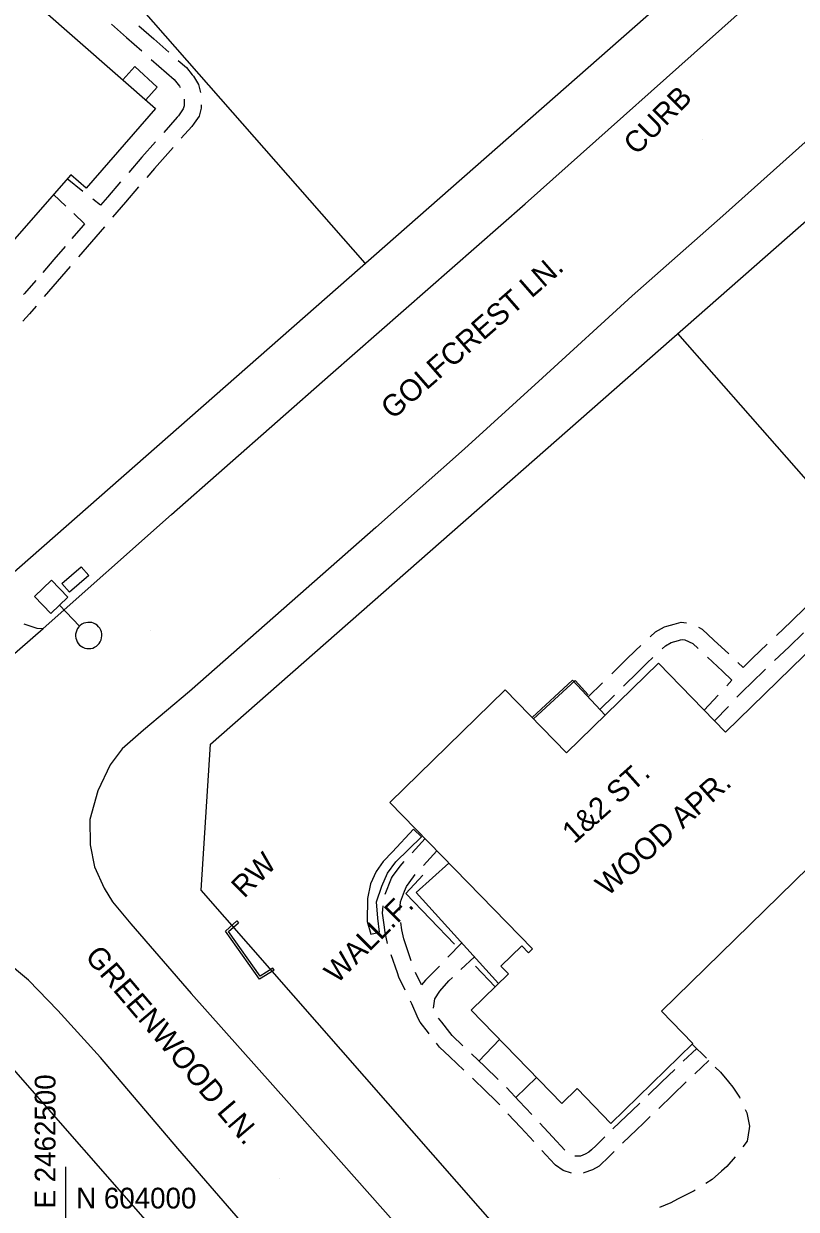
# Model space of a CAD drawing. Extents: x 2443269 to 2494951, y 591171 to 622130.
# Drawn here: x 2462491.9 to 2462641, y 604001.8 to 604230.6 of the extents above; entities that cross this region are included whole.
import ezdxf

# ---------------------------------------------------------------- set-up
doc = ezdxf.new("R2010")
doc.units = 0
for name, color, linetype in [('SURVEY - CONTROL - Grid', 7, 'Continuous'), ('SURVEY - CONTROL - Grid Text', 7, 'Continuous'), ('SURVEY - NON-TRANSPORTATION - Buildings', 7, 'Continuous'), ('SURVEY - NON-TRANSPORTATION - Buildings Text', 7, 'Continuous'), ('SURVEY - NON-TRANSPORTATION - Features', 7, 'Continuous'), ('SURVEY - NON-TRANSPORTATION - Features Text', 7, 'Continuous'), ('SURVEY - PROPERTY - Property Lines', 7, 'Continuous'), ('SURVEY - PROPERTY - ROW Lines', 7, 'Continuous'), ('SURVEY - TRANSPORTATION - Features', 7, 'Continuous'), ('SURVEY - TRANSPORTATION - Features Text', 7, 'Continuous'), ('SURVEY - TRANSPORTATION - Roads', 7, 'Continuous'), ('SURVEY - TRANSPORTATION - Roads Text', 7, 'Continuous'), ('SURVEY - UTILITIES - Cable (Underground) with Text', 7, 'Continuous'), ('SURVEY - UTILITIES - Poles and Miscellaneous with Text', 7, 'Continuous')]:
    doc.layers.add(name, color=color, linetype=linetype)

# ---------------------------------------------------------------- blocks, each defined once
blk = doc.blocks.new('xlp')
at = {"layer": 'SURVEY - UTILITIES - Cable (Underground) with Text'}
for p, q in [((9.374, 2.317), (9.033, 2.131)), ((9.74, 2.449), (9.374, 2.317)), ((9.374, 2.317), (9.374, 2.317)), ((10.122, 2.523), (9.74, 2.449)), ((9.74, 2.449), (9.74, 2.449)), ((10.511, 2.538), (10.122, 2.523)), ((10.122, 2.523), (10.122, 2.523)), ((10.897, 2.493), (10.511, 2.538)), ((10.511, 2.538), (10.511, 2.538)), ((11.272, 2.39), (10.897, 2.493)), ((10.897, 2.493), (10.897, 2.493)), ((11.627, 2.231), (11.272, 2.39)), ((11.272, 2.39), (11.272, 2.39)), ((-2.285, -2.285), (-2.285, 2.285)), ((-2.285, 2.285), (-2.285, 2.285)), ((-2.285, 2.285), (2.285, 2.285)), ((2.285, 2.285), (2.285, -2.285)), ((2.285, 0), (7.873, 0)), ((7.94, 0.578), (7.881, 0.194)), ((7.881, 0.194), (7.881, 0.194)), ((7.881, 0.194), (7.881, -0.194)), ((8.058, 0.949), (7.94, 0.578)), ((7.94, 0.578), (7.94, 0.578)), ((8.23, 1.297), (8.058, 0.949)), ((8.058, 0.949), (8.058, 0.949)), ((8.454, 1.616), (8.23, 1.297)), ((8.23, 1.297), (8.23, 1.297)), ((8.724, 1.896), (8.454, 1.616)), ((8.454, 1.616), (8.454, 1.616)), ((9.033, 2.131), (8.724, 1.896)), ((8.724, 1.896), (8.724, 1.896)), ((9.033, 2.131), (9.033, 2.131)), ((11.953, 2.02), (11.627, 2.231)), ((11.627, 2.231), (11.627, 2.231)), ((12.244, 1.761), (11.953, 2.02)), ((11.953, 2.02), (11.953, 2.02)), ((12.491, 1.461), (12.244, 1.761)), ((12.244, 1.761), (12.244, 1.761)), ((12.69, 1.127), (12.491, 1.461)), ((12.491, 1.461), (12.491, 1.461)), ((12.835, 0.766), (12.69, 1.127)), ((12.69, 1.127), (12.69, 1.127)), ((12.924, 0.387), (12.835, 0.766)), ((12.835, 0.766), (12.835, 0.766)), ((12.953, 0), (12.924, 0.387)), ((12.924, 0.387), (12.924, 0.387)), ((12.924, -0.387), (12.953, 0)), ((2.285, -2.285), (-2.285, -2.285)), ((-2.285, -2.285), (-2.285, -2.285)), ((2.285, -2.285), (2.285, -2.285)), ((7.881, -0.194), (7.881, -0.194)), ((7.881, -0.194), (7.94, -0.578)), ((7.94, -0.578), (7.94, -0.578)), ((7.94, -0.578), (8.058, -0.949)), ((8.058, -0.949), (8.058, -0.949)), ((8.058, -0.949), (8.23, -1.297)), ((8.23, -1.297), (8.23, -1.297)), ((8.23, -1.297), (8.454, -1.616)), ((8.454, -1.616), (8.454, -1.616)), ((8.454, -1.616), (8.724, -1.896)), ((8.724, -1.896), (8.724, -1.896)), ((8.724, -1.896), (9.033, -2.131)), ((9.033, -2.131), (9.033, -2.131)), ((9.033, -2.131), (9.374, -2.317)), ((11.272, -2.39), (11.627, -2.231)), ((11.627, -2.231), (11.953, -2.02)), ((11.627, -2.231), (11.627, -2.231)), ((11.953, -2.02), (12.244, -1.761)), ((11.953, -2.02), (11.953, -2.02)), ((12.244, -1.761), (12.491, -1.461)), ((12.244, -1.761), (12.244, -1.761)), ((12.491, -1.461), (12.69, -1.127)), ((12.491, -1.461), (12.491, -1.461)), ((12.69, -1.127), (12.835, -0.766)), ((12.69, -1.127), (12.69, -1.127)), ((12.835, -0.766), (12.924, -0.387)), ((12.835, -0.766), (12.835, -0.766)), ((12.924, -0.387), (12.924, -0.387)), ((9.374, -2.317), (9.374, -2.317)), ((9.374, -2.317), (9.74, -2.449)), ((9.74, -2.449), (9.74, -2.449)), ((9.74, -2.449), (10.122, -2.523)), ((10.122, -2.523), (10.122, -2.523)), ((10.122, -2.523), (10.511, -2.538)), ((10.511, -2.538), (10.897, -2.493)), ((10.511, -2.538), (10.511, -2.538)), ((10.897, -2.493), (11.272, -2.39)), ((10.897, -2.493), (10.897, -2.493)), ((11.272, -2.39), (11.272, -2.39))]:
    blk.add_line(p, q, dxfattribs=at)

msp = doc.modelspace()

# ---------------------------------------------------------------- linework, layer by layer
at = {"layer": 'SURVEY - CONTROL - Grid'}
msp.add_line((2462500, 603990), (2462500, 604010), dxfattribs=at)
at = {"layer": 'SURVEY - NON-TRANSPORTATION - Buildings'}
for points in [[(2462442.414, 604189.35), (2462453.178, 604201.646), (2462450.334, 604204.137), (2462473.89, 604231.053), (2462476.61, 604228.671), (2462487.141, 604240.701), (2462517.338, 604214.271), (2462503.897, 604198.913), (2462500.954, 604201.489), (2462482.844, 604180.797), (2462485.914, 604178.11), (2462472.617, 604162.916)], [(2462562.522, 604080.367), (2462584.812, 604102.099), (2462596.665, 604089.944), (2462614.385, 604107.221), (2462627.371, 604093.904), (2462647.568, 604113.595), (2462676.81, 604083.605), (2462654.667, 604062.014), (2462646.282, 604070.613), (2462614.969, 604040.082), (2462621.055, 604033.842), (2462605.242, 604018.425), (2462598.696, 604025.138), (2462595.757, 604022.27), (2462578.24, 604040.233), (2462585.445, 604047.257), (2462583.995, 604048.746), (2462588.014, 604052.667), (2462589.313, 604051.335), (2462590.091, 604052.093)]]:
    msp.add_lwpolyline(points, close=True, dxfattribs=at)
at = {"layer": 'SURVEY - NON-TRANSPORTATION - Features'}
for p, q in [((2462579.103, 604048.763), (2462582.912, 604044.79)), ((2462579.746, 604030.446), (2462583.719, 604034.613)), ((2462590.878, 604027.27), (2462586.875, 604023.438))]:
    msp.add_line(p, q, dxfattribs=at)
for points in [[(2462515.412, 604215.957), (2462517.637, 604218.408), (2462513.296, 604222.345), (2462511.003, 604219.816)], [(2462604.1, 604097.191), (2462597.83, 604103.96), (2462590.038, 604096.742)], [(2462600.842, 604101.086), (2462598.319, 604103.851), (2462590.278, 604096.496)], [(2462583.545, 604045.403), (2462567.656, 604062.943), (2462573.949, 604068.645)], [(2462568.893, 604066.302), (2462565.662, 604062.775), (2462575.042, 604053.005)], [(2462540.229, 604047.998), (2462537.361, 604046.224), (2462530.816, 604055.505), (2462533.021, 604057.477), (2462533.326, 604057.136)], [(2462540.229, 604047.998), (2462539.989, 604048.389), (2462537.486, 604046.84), (2462531.426, 604055.436), (2462533.326, 604057.136)]]:
    msp.add_lwpolyline(points, dxfattribs=at)
for points in [[(2462499.208, 604122.624), (2462502.932, 604125.843), (2462504.425, 604124.117), (2462500.701, 604120.899)], [(2462560.544, 604055.341), (2462560.206, 604057.989), (2462559.966, 604061.187), (2462561.003, 604064.186), (2462562.128, 604066.729), (2462563.703, 604068.901), (2462568.68, 604073.684), (2462567.145, 604075.16), (2462563.083, 604070.823), (2462561.239, 604068.927), (2462559.94, 604067.027), (2462558.821, 604064.665), (2462558.24, 604061.844), (2462558.194, 604057.372), (2462558.897, 604054.901)]]:
    msp.add_lwpolyline(points, close=True, dxfattribs=at)
at = {"layer": 'SURVEY - PROPERTY - Property Lines'}
for p, q in [((2462557.794, 604184.414), (2462445.918, 604311.767)), ((2462618.079, 604170.82), (2462862.108, 603893.033))]:
    msp.add_line(p, q, dxfattribs=at)
at = {"layer": 'SURVEY - PROPERTY - ROW Lines'}
for p, q in [((2462271.547, 603932.954), (2462848.45, 604439.747)), ((2462527.925, 604091.622), (2462695.05, 604238.436)), ((2462526.099, 604063.398), (2462527.924, 604091.619)), ((2462611.955, 603965.664), (2462526.099, 604063.398)), ((2462574.391, 603932.665), (2462488.535, 604030.399))]:
    msp.add_line(p, q, dxfattribs=at)
at = {"layer": 'SURVEY - TRANSPORTATION - Features'}
for p, q in [((2462508.812, 604230.523), (2462511.738, 604227.94)), ((2462514.108, 604230.224), (2462516.995, 604227.676)), ((2462511.738, 604227.94), (2462514.664, 604225.356)), ((2462516.995, 604227.676), (2462519.881, 604225.128)), ((2462516.493, 604223.742), (2462519.419, 604221.158)), ((2462521.685, 604223.535), (2462523.267, 604222.139)), ((2462523.267, 604222.139), (2462524.365, 604220.788)), ((2462519.419, 604221.158), (2462520.891, 604219.858)), ((2462520.891, 604219.858), (2462521.948, 604218.562)), ((2462524.365, 604220.788), (2462524.615, 604220.482)), ((2462524.615, 604220.482), (2462525.603, 604218.92)), ((2462521.948, 604218.562), (2462522.09, 604218.337)), ((2462525.603, 604218.92), (2462525.976, 604217.357)), ((2462522.84, 604216.063), (2462522.824, 604214.773)), ((2462522.679, 604214.186), (2462521.748, 604212.85)), ((2462522.824, 604214.773), (2462522.679, 604214.186)), ((2462526.101, 604214.353), (2462525.717, 604212.808)), ((2462526.108, 604214.968), (2462526.101, 604214.353)), ((2462521.495, 604212.566), (2462518.906, 604209.645)), ((2462521.748, 604212.85), (2462521.495, 604212.566)), ((2462524.33, 604210.816), (2462522.295, 604208.522)), ((2462524.778, 604211.46), (2462524.33, 604210.816)), ((2462525.717, 604212.808), (2462524.778, 604211.46)), ((2462517.288, 604207.82), (2462514.699, 604204.899)), ((2462520.699, 604206.721), (2462518.144, 604203.84)), ((2462514.648, 604204.842), (2462512.152, 604201.941)), ((2462514.699, 604204.899), (2462514.648, 604204.842)), ((2462518.144, 604203.84), (2462517.118, 604202.683)), ((2462517.118, 604202.683), (2462515.615, 604200.937)), ((2462503.299, 604198.249), (2462500.229, 604200.659)), ((2462500.229, 604200.659), (2462500.229, 604200.659)), ((2462510.56, 604200.092), (2462508.014, 604197.134)), ((2462497.594, 604197.65), (2462500.008, 604195.398)), ((2462508.014, 604197.134), (2462506.685, 604195.59)), ((2462514.045, 604199.113), (2462511.533, 604196.195)), ((2462506.685, 604195.59), (2462505.218, 604196.742)), ((2462511.533, 604196.195), (2462509.021, 604193.277)), ((2462501.517, 604193.99), (2462503.618, 604192.03)), ((2462503.338, 604191.705), (2462501.184, 604189.202)), ((2462503.618, 604192.03), (2462503.338, 604191.705)), ((2462507.451, 604191.453), (2462504.939, 604188.535)), ((2462504.939, 604188.535), (2462502.427, 604185.616)), ((2462499.838, 604187.638), (2462497.684, 604185.135)), ((2462497.684, 604185.135), (2462495.53, 604182.633)), ((2462500.857, 604183.793), (2462498.345, 604180.874)), ((2462494.184, 604181.069), (2462492.03, 604178.566)), ((2462498.345, 604180.874), (2462495.833, 604177.956)), ((2462492.03, 604178.566), (2462491.846, 604178.353)), ((2462492.994, 604174.658), (2462491.721, 604173.24)), ((2462494.263, 604176.132), (2462492.994, 604174.658)), ((2462640.003, 604115.293), (2462642.829, 604117.999)), ((2462491.882, 604114.84), (2462494.372, 604114.009)), ((2462616.036, 604114.374), (2462617.41, 604114.77)), ((2462617.41, 604114.77), (2462618.782, 604115.121)), ((2462618.782, 604115.121), (2462619.841, 604114.992)), ((2462637.176, 604112.587), (2462640.003, 604115.293)), ((2462494.372, 604114.009), (2462495.629, 604113.92)), ((2462495.629, 604113.92), (2462495.629, 604113.92)), ((2462612.78, 604112.285), (2462613.834, 604113.257)), ((2462613.834, 604113.257), (2462615.579, 604114.242)), ((2462615.579, 604114.242), (2462616.036, 604114.374)), ((2462622.114, 604114.146), (2462622.873, 604113.799)), ((2462622.873, 604113.799), (2462625.115, 604111.69)), ((2462639.619, 604110.385), (2462642.409, 604113.057)), ((2462609.963, 604109.652), (2462610.992, 604110.617)), ((2462615.148, 604110.006), (2462615.78, 604110.587)), ((2462615.78, 604110.587), (2462616.856, 604111.197)), ((2462616.856, 604111.197), (2462618.273, 604111.604)), ((2462618.273, 604111.604), (2462618.648, 604111.701)), ((2462618.648, 604111.701), (2462618.998, 604111.791)), ((2462618.998, 604111.791), (2462619.52, 604111.725)), ((2462619.52, 604111.725), (2462621.019, 604111.04)), ((2462621.019, 604111.04), (2462622.055, 604110.065)), ((2462625.115, 604111.69), (2462627.966, 604109.01)), ((2462632.583, 604108.19), (2462635.409, 604110.896)), ((2462636.828, 604107.714), (2462639.619, 604110.385)), ((2462605.381, 604105.162), (2462608.175, 604107.901)), ((2462608.175, 604107.901), (2462609.963, 604109.652)), ((2462612.233, 604107.283), (2462613.338, 604108.32)), ((2462623.857, 604108.371), (2462626.74, 604105.659)), ((2462630.727, 604106.414), (2462632.583, 604108.19)), ((2462607.677, 604102.788), (2462610.494, 604105.567)), ((2462610.494, 604105.567), (2462612.233, 604107.283)), ((2462626.74, 604105.659), (2462628.572, 604103.937)), ((2462629.748, 604107.334), (2462630.727, 604106.414)), ((2462632.292, 604103.372), (2462635.083, 604106.044)), ((2462600.839, 604100.712), (2462603.634, 604103.45)), ((2462628.572, 604103.937), (2462627.59, 604102.878)), ((2462630.829, 604101.971), (2462632.292, 604103.372)), ((2462603.099, 604098.271), (2462605.916, 604101.05)), ((2462625.908, 604101.064), (2462623.217, 604098.162)), ((2462629.564, 604100.639), (2462630.829, 604101.971)), ((2462625.242, 604096.086), (2462627.901, 604098.888)), ((2462623.217, 604098.162), (2462623.217, 604098.162)), ((2462566.863, 604070.649), (2462569.343, 604073.372)), ((2462569.343, 604073.372), (2462569.343, 604073.372)), ((2462564.52, 604068.077), (2462565.312, 604068.947)), ((2462569.058, 604068.187), (2462571.636, 604071.017)), ((2462571.636, 604071.017), (2462571.636, 604071.017)), ((2462563.07, 604066.032), (2462564.52, 604068.077)), ((2462561.64, 604062.649), (2462562.85, 604065.721)), ((2462562.85, 604065.721), (2462563.07, 604066.032)), ((2462565.757, 604064.15), (2462567.085, 604066.023)), ((2462567.085, 604066.023), (2462567.446, 604066.419)), ((2462564.582, 604061.168), (2462565.392, 604063.223)), ((2462565.392, 604063.223), (2462565.757, 604064.15)), ((2462561.134, 604058.989), (2462561.238, 604060.406)), ((2462564.465, 604059.553), (2462564.582, 604061.168)), ((2462561.436, 604056.747), (2462561.134, 604058.989)), ((2462561.639, 604055.243), (2462561.436, 604056.747)), ((2462562.072, 604053.139), (2462561.639, 604055.243)), ((2462564.874, 604055.794), (2462564.688, 604057.179)), ((2462565.245, 604054.002), (2462564.874, 604055.794)), ((2462562.078, 604053.123), (2462562.072, 604053.139)), ((2462565.438, 604053.434), (2462565.245, 604054.002)), ((2462566.671, 604049.809), (2462565.438, 604053.434)), ((2462576.419, 604053.271), (2462573.767, 604050.511)), ((2462564.005, 604047.456), (2462562.819, 604050.943)), ((2462576.274, 604048.093), (2462578.88, 604050.551)), ((2462572.109, 604048.786), (2462569.456, 604046.026)), ((2462564.284, 604046.637), (2462564.005, 604047.456)), ((2462565.515, 604044.102), (2462564.284, 604046.637)), ((2462568.641, 604045.177), (2462567.483, 604047.561)), ((2462569.456, 604046.026), (2462568.641, 604045.177)), ((2462573.942, 604045.895), (2462574.645, 604046.558)), ((2462571.262, 604042.457), (2462572.187, 604043.907)), ((2462572.187, 604043.907), (2462572.21, 604043.934)), ((2462572.21, 604043.934), (2462573.942, 604045.895)), ((2462566.78, 604041.499), (2462566.522, 604042.031)), ((2462568.046, 604038.678), (2462566.78, 604041.499)), ((2462570.95, 604040.657), (2462571.262, 604042.457)), ((2462568.385, 604037.923), (2462568.046, 604038.678)), ((2462570.002, 604035.899), (2462568.385, 604037.923)), ((2462572.574, 604037.933), (2462571.928, 604038.743)), ((2462574.145, 604035.929), (2462572.574, 604037.933)), ((2462570.165, 604035.691), (2462570.002, 604035.899)), ((2462574.599, 604035.351), (2462574.145, 604035.929)), ((2462576.66, 604033.387), (2462574.599, 604035.351)), ((2462572.161, 604033.14), (2462571.583, 604033.878)), ((2462574.149, 604031.245), (2462572.161, 604033.14)), ((2462621.79, 604032.871), (2462619.203, 604030.393)), ((2462620.937, 604033.727), (2462623.651, 604030.998)), ((2462576.816, 604028.705), (2462574.149, 604031.245)), ((2462580.874, 604029.371), (2462578.281, 604031.842)), ((2462624.103, 604030.544), (2462621.443, 604027.997)), ((2462583.468, 604026.9), (2462580.874, 604029.371)), ((2462617.586, 604028.844), (2462614.999, 604026.367)), ((2462625.348, 604029.292), (2462626.364, 604028.271)), ((2462626.364, 604028.271), (2462627.925, 604026.437)), ((2462581.15, 604024.577), (2462578.483, 604027.117)), ((2462614.999, 604026.367), (2462612.411, 604023.889)), ((2462619.781, 604026.404), (2462617.121, 604023.856)), ((2462627.925, 604026.437), (2462628.795, 604025.416)), ((2462628.795, 604025.416), (2462630.051, 604023.487)), ((2462582.817, 604022.989), (2462581.15, 604024.577)), ((2462585.153, 604025.295), (2462585.089, 604025.356)), ((2462587.53, 604022.734), (2462585.153, 604025.295)), ((2462617.121, 604023.856), (2462614.46, 604021.309)), ((2462630.051, 604023.487), (2462630.139, 604023.301)), ((2462583.757, 604021.976), (2462582.817, 604022.989)), ((2462589.966, 604020.109), (2462587.53, 604022.734)), ((2462609.241, 604020.853), (2462608.206, 604019.864)), ((2462610.794, 604022.341), (2462609.241, 604020.853)), ((2462631.164, 604021.125), (2462631.478, 604020.459)), ((2462587.829, 604017.59), (2462585.323, 604020.289)), ((2462608.206, 604019.864), (2462605.617, 604017.389)), ((2462612.798, 604019.716), (2462611.508, 604018.481)), ((2462631.478, 604020.459), (2462631.997, 604017.9)), ((2462590.335, 604014.89), (2462587.829, 604017.59)), ((2462593.926, 604015.842), (2462591.489, 604018.467)), ((2462610.136, 604017.17), (2462607.541, 604014.691)), ((2462611.508, 604018.481), (2462610.136, 604017.17)), ((2462631.914, 604017.405), (2462631.508, 604014.983)), ((2462631.997, 604017.9), (2462631.914, 604017.405)), ((2462596.363, 604013.216), (2462593.926, 604015.842)), ((2462602.4, 604014.163), (2462601.472, 604013.302)), ((2462604.031, 604015.809), (2462602.4, 604014.163)), ((2462607.541, 604014.691), (2462607.475, 604014.624)), ((2462631.508, 604014.983), (2462630.677, 604013.865)), ((2462594.407, 604010.504), (2462591.901, 604013.203)), ((2462598.257, 604012.07), (2462598.237, 604012.076)), ((2462599.352, 604012.103), (2462598.257, 604012.07)), ((2462600.261, 604012.444), (2462599.352, 604012.103)), ((2462600.99, 604012.854), (2462600.261, 604012.444)), ((2462601.472, 604013.302), (2462600.99, 604012.854)), ((2462604.684, 604011.804), (2462603.204, 604010.432)), ((2462605.855, 604012.988), (2462604.684, 604011.804)), ((2462629.186, 604011.978), (2462627.623, 604010.098)), ((2462594.539, 604010.361), (2462594.407, 604010.504)), ((2462595.99, 604009.34), (2462594.539, 604010.361)), ((2462601.646, 604009.462), (2462599.999, 604008.842)), ((2462602.932, 604010.18), (2462601.646, 604009.462)), ((2462603.204, 604010.432), (2462602.932, 604010.18)), ((2462627.623, 604010.098), (2462626.571, 604009.168)), ((2462597.627, 604008.829), (2462595.99, 604009.34)), ((2462599.999, 604008.842), (2462599.919, 604008.839)), ((2462624.769, 604007.575), (2462623.54, 604006.818)), ((2462626.571, 604009.168), (2462624.769, 604007.575)), ((2462621.278, 604005.423), (2462618.084, 604003.77)), ((2462621.493, 604005.555), (2462621.278, 604005.423)), ((2462616.784, 604003.097), (2462614.578, 604002.189)), ((2462618.084, 604003.77), (2462616.784, 604003.097))]:
    msp.add_line(p, q, dxfattribs=at)
at = {"layer": 'SURVEY - TRANSPORTATION - Roads'}
for p, q in [((2462622.931, 604208.221), (2462622.931, 604208.221)), ((2462516.252, 604113.598), (2462516.252, 604113.598)), ((2462504.529, 604049.621), (2462504.529, 604049.621)), ((2462504.554, 604049.643), (2462504.554, 604049.643)), ((2462541.225, 604007.769), (2462541.225, 604007.769))]:
    msp.add_line(p, q, dxfattribs=at)
for points in [[(2462695.943, 604254.934), (2462680.002, 604241.056), (2462669.589, 604231.676), (2462653.824, 604217.25), (2462643.972, 604208.871), (2462626.829, 604193.543), (2462609.32, 604178.129), (2462591.994, 604162.26), (2462576.967, 604148.553), (2462559.828, 604133.408), (2462540.481, 604116.374), (2462523.893, 604101.768), (2462514.96, 604094.291), (2462510.904, 604090.685), (2462508.588, 604087.608), (2462506.16, 604082.615), (2462504.638, 604077.067), (2462504.674, 604072.139), (2462505.54, 604067.929), (2462507.414, 604063.805), (2462509.028, 604061.141), (2462512.542, 604056.906)], [(2462695.943, 604254.934), (2462680.002, 604241.056), (2462669.589, 604231.676), (2462653.824, 604217.25), (2462643.972, 604208.871), (2462626.829, 604193.543), (2462609.32, 604178.129), (2462591.994, 604162.26), (2462576.967, 604148.553), (2462559.828, 604133.408), (2462540.481, 604116.374), (2462523.893, 604101.768), (2462514.96, 604094.291), (2462510.904, 604090.685), (2462508.588, 604087.608), (2462506.16, 604082.615), (2462504.638, 604077.067), (2462504.674, 604072.139), (2462505.54, 604067.929), (2462507.414, 604063.805), (2462509.028, 604061.141), (2462512.542, 604056.906)], [(2462495.629, 604113.92), (2462520.419, 604135.915), (2462551.101, 604162.959), (2462588.693, 604195.856), (2462632.007, 604234.438)], [(2462389.212, 604021.726), (2462428.549, 604055.61), (2462459.32, 604082.195), (2462475.901, 604096.433), (2462477.017, 604097.756), (2462495.629, 604113.92)], [(2462512.542, 604056.906), (2462524.166, 604043.461), (2462543.096, 604022.27)], [(2462577.873, 603948.812), (2462556.242, 603973.497), (2462538.313, 603994.311), (2462521.643, 604013.563), (2462506.685, 604031.151), (2462498.477, 604040.18), (2462492.791, 604046.082), (2462488.09, 604049.964), (2462483.004, 604052.483), (2462477.814, 604053.359), (2462472.883, 604053.048), (2462469.5, 604052.72), (2462466.564, 604051.289), (2462457.161, 604042.723), (2462421.147, 604012.27)], [(2462543.096, 604022.27), (2462568.693, 603993.343)]]:
    msp.add_lwpolyline(points, dxfattribs=at)

# ---------------------------------------------------------------- block references
at = {"layer": 'SURVEY - UTILITIES - Poles and Miscellaneous with Text', "rotation": -45.832967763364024}
msp.add_blockref('xlp', (2462497.164, 604120.036), dxfattribs=at)

# ---------------------------------------------------------------- texts
at = {"layer": 'SURVEY - CONTROL - Grid Text'}
msp.add_text('E 2462500', height=4, rotation=90, dxfattribs=at).set_placement((2462498, 604002))
msp.add_text('N 604000', height=4, dxfattribs=at).set_placement((2462502, 604002))
at = {"layer": 'SURVEY - NON-TRANSPORTATION - Buildings Text'}
for s, p in [('1&2 ST.', (2462598.129, 604072.219)), ('WOOD APR.', (2462604.579, 604062.082))]:
    msp.add_text(s, height=4.166, rotation=41.85472, dxfattribs=at).set_placement(p)
at = {"layer": 'SURVEY - NON-TRANSPORTATION - Features Text'}
for s, p in [('RW', (2462534.441, 604061.719)), ('WALL.F.', (2462552.348, 604045.24))]:
    msp.add_text(s, height=4.101, rotation=45, dxfattribs=at).set_placement(p)
at = {"layer": 'SURVEY - TRANSPORTATION - Features Text'}
msp.add_text('CURB', height=4.101, rotation=44.9, dxfattribs=at).set_placement((2462610.15, 604205.101))
at = {"layer": 'SURVEY - TRANSPORTATION - Roads Text'}
for s, rotation, p in [('GOLFCREST LN.', 41.18944, (2462563.096, 604154.089)), ('GREENWOOD LN.', 310.37787, (2462503.525, 604050.508))]:
    msp.add_text(s, height=4.166, rotation=rotation, dxfattribs=at).set_placement(p)

doc.saveas('drawing.dxf')
